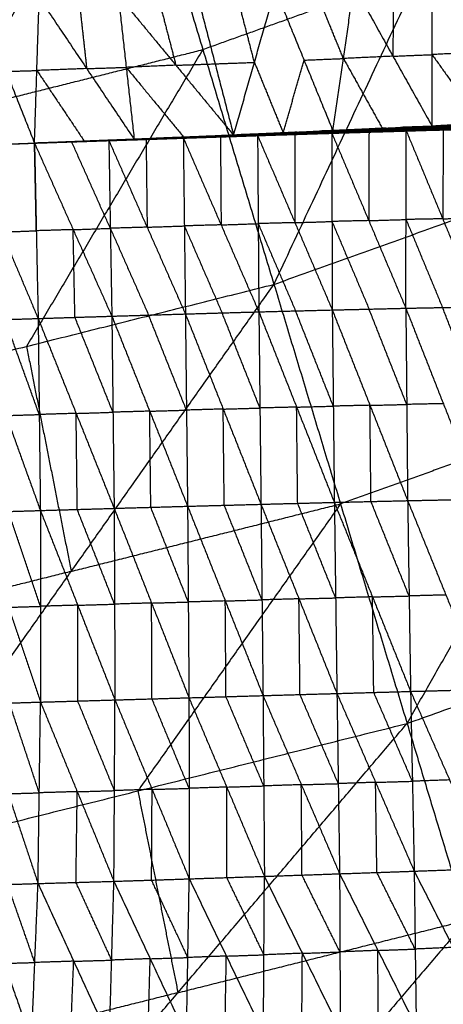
# Model space of a CAD drawing. Header units: millimetres. Extents: x -106 to 110, y -96 to 120.
# Tile 494 of 656: x 20 to 26, y -70 to -55. Entities that reach past the tile are written whole.
import ezdxf

# ---------------------------------------------------------------- set-up
doc = ezdxf.new("R2010")
doc.units = ezdxf.units.MM
doc.header["$MEASUREMENT"] = 0
doc.layers.add('Default', color=7, linetype='Continuous', true_color=0x000000)

msp = doc.modelspace()

# ---------------------------------------------------------------- linework, layer by layer
at = {"layer": 'Default'}
for points in [[(23.419, -59.248, 4.676), (25.513, -54.776, 4.432), (27.608, -50.304, 4.188)], [(16.335, -61.023, 4.676), (18.858, -56.777, 4.432), (21.381, -52.532, 4.188)], [(21.381, -52.532, 4.188), (22.4, -55.89, 4.432), (23.419, -59.248, 4.676)], [(25.513, -54.776, 4.432), (23.957, -55.333, 4.432), (22.4, -55.89, 4.432)], [(25.681, -56.984, 1.121), (25.682, -55.961, 0.087), (25.683, -54.937, -0.947)], [(25.683, -54.937, -0.947), (26.388, -55.926, 0.112), (27.093, -56.915, 1.172)], [(22.312, -55.073, -1.033), (22.576, -56.093, 0), (22.841, -57.114, 1.033)], [(22.841, -57.114, 1.033), (23.139, -56.072, 0.013), (23.436, -55.029, -1.008)], [(23.139, -56.072, 0.013), (23.006, -55.561, -0.504), (22.874, -55.051, -1.021)], [(23.436, -55.029, -1.008), (23.849, -56.04, 0.034), (24.262, -57.05, 1.075)], [(24.413, -56.017, 0.048), (24.206, -55.512, -0.473), (24, -55.006, -0.994)], [(24.262, -57.05, 1.075), (24.413, -56.017, 0.048), (24.563, -54.984, -0.98)], [(24.563, -54.984, -0.98), (25.122, -55.984, 0.071), (25.681, -56.984, 1.121)], [(25.123, -54.96, -0.963), (25.123, -55.472, -0.446), (25.122, -55.984, 0.071)], [(19.176, -55.175, -1.101), (19.583, -56.201, -0.07), (19.991, -57.227, 0.96)], [(19.991, -57.227, 0.96), (20.025, -56.188, -0.061), (20.058, -55.149, -1.081)], [(20.058, -55.149, -1.081), (20.738, -56.161, -0.043), (21.418, -57.173, 0.995)], [(20.623, -55.131, -1.069), (20.681, -55.646, -0.556), (20.738, -56.161, -0.043)], [(21.189, -55.113, -1.057), (21.303, -56.143, -0.031), (21.418, -57.173, 0.995)], [(21.189, -55.113, -1.057), (22.015, -56.113, -0.012), (22.841, -57.114, 1.033)], [(21.75, -55.093, -1.045), (21.882, -55.603, -0.529), (22.015, -56.113, -0.012)], [(18.858, -56.777, 4.432), (20.629, -56.334, 4.432), (22.4, -55.89, 4.432)], [(22.4, -55.89, 4.432), (21.138, -58.013, 4.554), (19.877, -60.135, 4.676)], [(23.552, -57.082, 1.054), (23.7, -56.561, 0.544), (23.849, -56.04, 0.034)], [(23.849, -56.04, 0.034), (24.131, -56.028, 0.041), (24.413, -56.017, 0.048)], [(25.122, -55.984, 0.071), (24.767, -56, 0.059), (24.413, -56.017, 0.048)], [(24.413, -56.017, 0.048), (24.692, -56.517, 0.573), (24.971, -57.017, 1.098)], [(25.122, -55.984, 0.071), (25.402, -55.972, 0.079), (25.682, -55.961, 0.087)], [(26.388, -55.926, 0.112), (26.035, -55.943, 0.1), (25.682, -55.961, 0.087)], [(25.682, -55.961, 0.087), (26.034, -56.455, 0.617), (26.387, -56.95, 1.146)], [(19.583, -56.201, -0.07), (19.804, -56.195, -0.066), (20.025, -56.188, -0.061)], [(20.738, -56.161, -0.043), (20.381, -56.175, -0.052), (20.025, -56.188, -0.061)], [(20.025, -56.188, -0.061), (20.365, -56.694, 0.458), (20.705, -57.2, 0.977)], [(20.738, -56.161, -0.043), (21.021, -56.152, -0.037), (21.303, -56.143, -0.031)], [(22.015, -56.113, -0.012), (21.659, -56.128, -0.022), (21.303, -56.143, -0.031)], [(21.303, -56.143, -0.031), (21.716, -56.643, 0.491), (22.129, -57.144, 1.014)], [(22.015, -56.113, -0.012), (22.295, -56.103, -0.006), (22.576, -56.093, 0)], [(22.576, -56.093, 0), (22.857, -56.082, 0.006), (23.139, -56.072, 0.013)], [(23.139, -56.072, 0.013), (23.345, -56.577, 0.533), (23.552, -57.082, 1.054)], [(23.419, -59.248, 4.676), (26.856, -58.018, 4.676), (30.294, -56.788, 4.676)], [(25.324, -65.53, 5.589), (27.809, -61.159, 5.132), (30.294, -56.788, 4.676)], [(22.841, -57.114, 1.033), (23.753, -57.071, 1.058), (24.665, -57.028, 1.083)], [(22.841, -57.114, 1.033), (23.552, -57.082, 1.054), (24.262, -57.05, 1.075)], [(23.449, -57.089, 1.034), (24.04, -57.064, 1.052), (24.632, -57.038, 1.071)], [(23.474, -57.083, 1.045), (24.07, -57.055, 1.064), (24.665, -57.028, 1.083)], [(23.474, -57.083, 1.045), (24.053, -57.06, 1.058), (24.632, -57.038, 1.071)], [(23.753, -57.071, 1.058), (24.108, -57.055, 1.069), (24.464, -57.039, 1.079)], [(24.025, -57.072, 1.051), (24.321, -57.059, 1.06), (24.616, -57.047, 1.07)], [(24.616, -57.047, 1.07), (24.328, -57.055, 1.061), (24.04, -57.064, 1.052)], [(24.053, -57.06, 1.058), (24.351, -57.047, 1.068), (24.648, -57.033, 1.077)], [(24.648, -57.033, 1.077), (24.359, -57.044, 1.071), (24.07, -57.055, 1.064)], [(24.246, -57.083, 1.078), (24.779, -57.067, 1.096), (25.312, -57.051, 1.114)], [(24.262, -57.05, 1.075), (25.026, -57.013, 1.098), (25.79, -56.976, 1.121)], [(24.262, -57.05, 1.075), (24.971, -57.017, 1.098), (25.681, -56.984, 1.121)], [(24.262, -57.05, 1.075), (24.464, -57.039, 1.079), (24.665, -57.028, 1.083)], [(24.464, -57.039, 1.079), (24.846, -57.021, 1.091), (25.228, -57.002, 1.102)], [(25.026, -57.013, 1.098), (24.745, -57.026, 1.089), (24.464, -57.039, 1.079)], [(24.549, -57.076, 1.084), (25.099, -57.06, 1.104), (25.649, -57.043, 1.123)], [(24.549, -57.076, 1.084), (24.93, -57.064, 1.099), (25.312, -57.051, 1.114)], [(24.573, -57.07, 1.073), (25.126, -57.052, 1.092), (25.678, -57.033, 1.111)], [(24.573, -57.07, 1.073), (25.111, -57.057, 1.098), (25.649, -57.043, 1.123)], [(25.14, -57.044, 1.09), (24.863, -57.053, 1.08), (24.587, -57.062, 1.071)], [(24.601, -57.055, 1.068), (25.156, -57.034, 1.087), (25.712, -57.013, 1.105)], [(24.601, -57.055, 1.068), (25.14, -57.044, 1.09), (25.678, -57.033, 1.111)], [(24.601, -57.055, 1.068), (24.616, -57.047, 1.07), (24.632, -57.038, 1.071)], [(25.172, -57.026, 1.088), (24.894, -57.036, 1.079), (24.616, -57.047, 1.07)], [(24.632, -57.038, 1.071), (25.191, -57.015, 1.089), (25.75, -56.991, 1.107)], [(24.632, -57.038, 1.071), (25.172, -57.026, 1.088), (25.712, -57.013, 1.105)], [(24.632, -57.038, 1.071), (24.648, -57.033, 1.077), (24.665, -57.028, 1.083)], [(25.207, -57.009, 1.095), (24.928, -57.021, 1.086), (24.648, -57.033, 1.077)], [(24.665, -57.028, 1.083), (25.228, -57.002, 1.102), (25.79, -56.976, 1.121)], [(24.665, -57.028, 1.083), (25.207, -57.009, 1.095), (25.75, -56.991, 1.107)], [(24.93, -57.064, 1.099), (25.205, -57.055, 1.109), (25.48, -57.047, 1.119)], [(24.971, -57.017, 1.098), (24.999, -57.015, 1.098), (25.026, -57.013, 1.098)], [(25.026, -57.013, 1.098), (25.381, -56.997, 1.11), (25.735, -56.98, 1.121)], [(25.111, -57.057, 1.098), (25.387, -57.047, 1.108), (25.664, -57.038, 1.117)], [(25.664, -57.038, 1.117), (25.395, -57.045, 1.105), (25.126, -57.052, 1.092)], [(25.126, -57.052, 1.092), (25.133, -57.048, 1.091), (25.14, -57.044, 1.09)], [(25.14, -57.044, 1.09), (25.417, -57.034, 1.099), (25.695, -57.023, 1.108)], [(25.695, -57.023, 1.108), (25.426, -57.029, 1.097), (25.156, -57.034, 1.087)], [(25.156, -57.034, 1.087), (25.164, -57.03, 1.087), (25.172, -57.026, 1.088)], [(25.172, -57.026, 1.088), (25.451, -57.014, 1.097), (25.731, -57.002, 1.106)], [(25.731, -57.002, 1.106), (25.461, -57.008, 1.098), (25.191, -57.015, 1.089)], [(25.191, -57.015, 1.089), (25.199, -57.012, 1.092), (25.207, -57.009, 1.095)], [(25.207, -57.009, 1.095), (25.489, -56.997, 1.105), (25.77, -56.984, 1.114)], [(25.77, -56.984, 1.114), (25.499, -56.993, 1.108), (25.228, -57.002, 1.102)], [(25.306, -59.589, -0.498), (25.309, -58.32, 0.308), (25.312, -57.051, 1.114)], [(25.312, -57.051, 1.114), (25.843, -57.037, 1.134), (26.373, -57.023, 1.154)], [(25.312, -57.051, 1.114), (25.48, -57.047, 1.119), (25.649, -57.043, 1.123)], [(25.312, -57.051, 1.114), (25.834, -58.31, 0.334), (26.356, -59.569, -0.446)], [(26.011, -57.033, 1.139), (25.746, -57.04, 1.129), (25.48, -57.047, 1.119)], [(25.48, -57.047, 1.119), (25.661, -57.042, 1.127), (25.843, -57.037, 1.134)], [(25.649, -57.043, 1.123), (26.214, -57.029, 1.144), (26.779, -57.015, 1.164)], [(25.649, -57.043, 1.123), (26.011, -57.033, 1.139), (26.373, -57.023, 1.154)], [(25.649, -57.043, 1.123), (25.664, -57.038, 1.117), (25.678, -57.033, 1.111)], [(26.229, -57.024, 1.137), (25.946, -57.031, 1.127), (25.664, -57.038, 1.117)], [(25.678, -57.033, 1.111), (26.246, -57.017, 1.13), (26.814, -57.001, 1.148)], [(25.678, -57.033, 1.111), (25.695, -57.023, 1.108), (25.712, -57.013, 1.105)], [(25.678, -57.033, 1.111), (26.229, -57.024, 1.137), (26.779, -57.015, 1.164)], [(25.681, -56.984, 1.121), (26.387, -56.95, 1.146), (27.093, -56.915, 1.172)], [(25.681, -56.984, 1.121), (26.312, -56.953, 1.14), (26.943, -56.923, 1.16)], [(25.681, -56.984, 1.121), (25.735, -56.98, 1.121), (25.79, -56.976, 1.121)], [(26.263, -57.007, 1.127), (25.979, -57.015, 1.117), (25.695, -57.023, 1.108)], [(25.712, -57.013, 1.105), (26.282, -56.993, 1.123), (26.853, -56.974, 1.141)], [(25.712, -57.013, 1.105), (25.731, -57.002, 1.106), (25.75, -56.991, 1.107)], [(25.712, -57.013, 1.105), (26.263, -57.007, 1.127), (26.814, -57.001, 1.148)], [(26.301, -56.982, 1.124), (26.016, -56.992, 1.115), (25.731, -57.002, 1.106)], [(25.735, -56.98, 1.121), (26.051, -56.965, 1.131), (26.367, -56.95, 1.14)], [(26.312, -56.953, 1.14), (26.024, -56.967, 1.131), (25.735, -56.98, 1.121)], [(25.75, -56.991, 1.107), (26.323, -56.967, 1.125), (26.896, -56.943, 1.143)], [(25.75, -56.991, 1.107), (26.301, -56.982, 1.124), (26.853, -56.974, 1.141)], [(25.75, -56.991, 1.107), (25.77, -56.984, 1.114), (25.79, -56.976, 1.121)], [(26.343, -56.96, 1.132), (26.057, -56.972, 1.123), (25.77, -56.984, 1.114)], [(25.79, -56.976, 1.121), (26.367, -56.95, 1.14), (26.943, -56.923, 1.16)], [(25.79, -56.976, 1.121), (26.343, -56.96, 1.132), (26.896, -56.943, 1.143)], [(25.843, -57.037, 1.134), (25.838, -57.674, 0.734), (25.834, -58.31, 0.334)], [(19.991, -57.227, 0.96), (20.705, -57.2, 0.977), (21.418, -57.173, 0.995)], [(19.991, -57.227, 0.96), (20.705, -57.2, 0.977), (21.418, -57.173, 0.995)], [(19.991, -57.227, 0.96), (20.573, -57.205, 0.971), (21.154, -57.183, 0.982)], [(19.991, -57.227, 0.96), (20.568, -57.205, 0.968), (21.145, -57.184, 0.976)], [(19.991, -57.227, 0.96), (20.564, -57.207, 0.967), (21.137, -57.187, 0.974)], [(19.991, -57.227, 0.96), (20.557, -57.208, 0.971), (21.123, -57.189, 0.982)], [(19.991, -57.227, 0.96), (20.56, -57.208, 0.968), (21.13, -57.189, 0.976)], [(19.991, -57.227, 0.96), (20.523, -57.208, 0.973), (21.055, -57.19, 0.986)], [(19.991, -57.227, 0.96), (20.523, -57.208, 0.973), (21.055, -57.19, 0.986)], [(20.523, -57.208, 0.973), (20.806, -57.199, 0.978), (21.089, -57.189, 0.984)], [(20.557, -57.208, 0.971), (20.842, -57.198, 0.975), (21.126, -57.189, 0.979)], [(20.56, -57.208, 0.968), (20.847, -57.198, 0.971), (21.133, -57.188, 0.975)], [(21.126, -57.189, 0.979), (20.843, -57.198, 0.973), (20.56, -57.208, 0.968)], [(20.564, -57.207, 0.967), (20.853, -57.196, 0.971), (21.141, -57.186, 0.975)], [(21.133, -57.188, 0.975), (20.849, -57.197, 0.971), (20.564, -57.207, 0.967)], [(20.568, -57.205, 0.968), (20.859, -57.194, 0.973), (21.15, -57.183, 0.979)], [(21.141, -57.186, 0.975), (20.855, -57.196, 0.971), (20.568, -57.205, 0.968)], [(20.573, -57.205, 0.971), (20.929, -57.191, 0.98), (21.286, -57.178, 0.989)], [(21.15, -57.183, 0.979), (20.861, -57.194, 0.975), (20.573, -57.205, 0.971)], [(21.286, -57.178, 0.989), (20.995, -57.189, 0.983), (20.705, -57.2, 0.977)], [(21.055, -57.19, 0.986), (21.588, -57.171, 1), (22.121, -57.153, 1.014)], [(21.055, -57.19, 0.986), (21.089, -57.189, 0.984), (21.123, -57.189, 0.982)], [(21.055, -57.19, 0.986), (21.076, -58.446, 0.167), (21.098, -59.703, -0.651)], [(21.055, -57.19, 0.986), (21.603, -58.43, 0.184), (22.151, -59.671, -0.618)], [(21.089, -57.189, 0.984), (21.339, -57.18, 0.992), (21.588, -57.171, 1)], [(21.622, -57.171, 0.998), (21.356, -57.18, 0.991), (21.089, -57.189, 0.984)], [(21.123, -57.189, 0.982), (21.689, -57.17, 0.996), (22.255, -57.151, 1.011)], [(21.123, -57.189, 0.982), (21.622, -57.171, 0.998), (22.121, -57.153, 1.014)], [(21.123, -57.189, 0.982), (21.126, -57.189, 0.979), (21.13, -57.189, 0.976)], [(21.692, -57.17, 0.993), (21.409, -57.18, 0.986), (21.126, -57.189, 0.979)], [(21.13, -57.189, 0.976), (21.699, -57.17, 0.989), (22.268, -57.15, 1.002)], [(21.13, -57.189, 0.976), (21.692, -57.17, 0.993), (22.255, -57.151, 1.011)], [(21.13, -57.189, 0.976), (21.133, -57.188, 0.975), (21.137, -57.187, 0.974)], [(21.702, -57.168, 0.988), (21.418, -57.178, 0.981), (21.133, -57.188, 0.975)], [(21.137, -57.187, 0.974), (21.709, -57.166, 0.986), (22.282, -57.144, 0.999)], [(21.137, -57.187, 0.974), (21.702, -57.168, 0.988), (22.268, -57.15, 1.002)], [(21.137, -57.187, 0.974), (21.141, -57.186, 0.975), (21.145, -57.184, 0.976)], [(21.714, -57.164, 0.987), (21.427, -57.175, 0.981), (21.141, -57.186, 0.975)], [(21.145, -57.184, 0.976), (21.721, -57.161, 0.989), (22.297, -57.138, 1.001)], [(21.145, -57.184, 0.976), (21.714, -57.164, 0.987), (22.282, -57.144, 0.999)], [(21.145, -57.184, 0.976), (21.15, -57.183, 0.979), (21.154, -57.183, 0.982)], [(21.726, -57.16, 0.992), (21.438, -57.172, 0.985), (21.15, -57.183, 0.979)], [(21.154, -57.183, 0.982), (21.734, -57.158, 0.997), (22.314, -57.134, 1.011)], [(21.154, -57.183, 0.982), (21.726, -57.16, 0.992), (22.297, -57.138, 1.001)], [(21.154, -57.183, 0.982), (21.286, -57.178, 0.989), (21.418, -57.173, 0.995)], [(21.866, -57.154, 1.003), (21.576, -57.166, 0.996), (21.286, -57.178, 0.989)], [(21.286, -57.178, 0.989), (21.51, -57.168, 0.993), (21.734, -57.158, 0.997)], [(21.418, -57.173, 0.995), (22.129, -57.144, 1.014), (22.841, -57.114, 1.033)], [(21.418, -57.173, 0.995), (21.866, -57.154, 1.003), (22.314, -57.134, 1.011)], [(21.588, -57.171, 1), (21.596, -57.801, 0.592), (21.603, -58.43, 0.184)], [(21.622, -57.171, 0.998), (21.905, -57.161, 1.005), (22.188, -57.152, 1.012)], [(21.689, -57.17, 0.996), (21.656, -57.171, 0.997), (21.622, -57.171, 0.998)], [(21.689, -57.17, 0.996), (21.691, -57.17, 0.995), (21.692, -57.17, 0.993)], [(21.692, -57.17, 0.993), (21.977, -57.16, 1), (22.262, -57.151, 1.006)], [(22.262, -57.151, 1.006), (21.98, -57.16, 0.998), (21.699, -57.17, 0.989)], [(21.699, -57.17, 0.989), (21.701, -57.169, 0.988), (21.702, -57.168, 0.988)], [(21.702, -57.168, 0.988), (21.989, -57.158, 0.994), (22.275, -57.147, 1)], [(22.275, -57.147, 1), (21.992, -57.156, 0.993), (21.709, -57.166, 0.986)], [(21.709, -57.166, 0.986), (21.711, -57.165, 0.987), (21.714, -57.164, 0.987)], [(21.714, -57.164, 0.987), (22.002, -57.153, 0.994), (22.29, -57.141, 1)], [(22.29, -57.141, 1), (22.005, -57.151, 0.994), (21.721, -57.161, 0.989)], [(21.721, -57.161, 0.989), (21.723, -57.161, 0.99), (21.726, -57.16, 0.992)], [(21.726, -57.16, 0.992), (22.016, -57.148, 0.999), (22.306, -57.136, 1.006)], [(22.306, -57.136, 1.006), (22.02, -57.147, 1.002), (21.734, -57.158, 0.997)], [(21.866, -57.154, 1.003), (22.222, -57.139, 1.013), (22.578, -57.124, 1.022)], [(22.129, -57.144, 1.014), (21.998, -57.149, 1.009), (21.866, -57.154, 1.003)], [(22.121, -57.153, 1.014), (22.653, -57.135, 1.029), (23.184, -57.117, 1.045)], [(22.121, -57.153, 1.014), (22.188, -57.152, 1.012), (22.255, -57.151, 1.011)], [(22.121, -57.153, 1.014), (22.136, -58.412, 0.198), (22.151, -59.671, -0.618)], [(22.121, -57.153, 1.014), (22.662, -58.397, 0.216), (23.202, -59.641, -0.583)], [(22.72, -57.134, 1.028), (22.454, -57.143, 1.02), (22.188, -57.152, 1.012)], [(22.188, -57.152, 1.012), (22.421, -57.143, 1.021), (22.653, -57.135, 1.029)], [(22.255, -57.151, 1.011), (22.821, -57.132, 1.028), (23.387, -57.113, 1.045)], [(22.255, -57.151, 1.011), (22.72, -57.134, 1.028), (23.184, -57.117, 1.045)], [(22.255, -57.151, 1.011), (22.262, -57.151, 1.006), (22.268, -57.15, 1.002)], [(22.827, -57.132, 1.024), (22.544, -57.141, 1.015), (22.262, -57.151, 1.006)], [(22.268, -57.15, 1.002), (22.837, -57.13, 1.019), (23.405, -57.11, 1.035)], [(22.268, -57.15, 1.002), (22.827, -57.132, 1.024), (23.387, -57.113, 1.045)], [(22.268, -57.15, 1.002), (22.275, -57.147, 1), (22.282, -57.144, 0.999)], [(22.844, -57.127, 1.017), (22.559, -57.137, 1.009), (22.275, -57.147, 1)], [(22.282, -57.144, 0.999), (22.854, -57.122, 1.015), (23.426, -57.1, 1.031)], [(22.282, -57.144, 0.999), (22.844, -57.127, 1.017), (23.405, -57.11, 1.035)], [(22.282, -57.144, 0.999), (22.29, -57.141, 1), (22.297, -57.138, 1.001)], [(22.862, -57.119, 1.016), (22.576, -57.13, 1.008), (22.29, -57.141, 1)], [(22.297, -57.138, 1.001), (22.873, -57.113, 1.017), (23.449, -57.089, 1.034)], [(22.297, -57.138, 1.001), (22.862, -57.119, 1.016), (23.426, -57.1, 1.031)], [(22.297, -57.138, 1.001), (22.306, -57.136, 1.006), (22.314, -57.134, 1.011)], [(22.882, -57.112, 1.022), (22.594, -57.124, 1.014), (22.306, -57.136, 1.006)], [(22.314, -57.134, 1.011), (22.894, -57.108, 1.028), (23.474, -57.083, 1.045)], [(22.314, -57.134, 1.011), (22.882, -57.112, 1.022), (23.449, -57.089, 1.034)], [(22.314, -57.134, 1.011), (22.578, -57.124, 1.022), (22.841, -57.114, 1.033)], [(23.158, -57.098, 1.039), (22.868, -57.111, 1.031), (22.578, -57.124, 1.022)], [(22.578, -57.124, 1.022), (22.736, -57.116, 1.025), (22.894, -57.108, 1.028)], [(22.653, -57.135, 1.029), (22.657, -57.766, 0.622), (22.662, -58.397, 0.216)], [(22.72, -57.134, 1.028), (23.003, -57.125, 1.036), (23.286, -57.115, 1.045)], [(22.821, -57.132, 1.028), (22.77, -57.133, 1.028), (22.72, -57.134, 1.028)], [(22.821, -57.132, 1.028), (22.824, -57.132, 1.026), (22.827, -57.132, 1.024)], [(22.827, -57.132, 1.024), (23.112, -57.122, 1.032), (23.396, -57.112, 1.04)], [(23.396, -57.112, 1.04), (23.116, -57.121, 1.029), (22.837, -57.13, 1.019)], [(22.837, -57.13, 1.019), (22.84, -57.129, 1.018), (22.844, -57.127, 1.017)], [(22.841, -57.114, 1.033), (23.158, -57.098, 1.039), (23.474, -57.083, 1.045)], [(22.844, -57.127, 1.017), (23.13, -57.116, 1.025), (23.416, -57.105, 1.033)], [(23.416, -57.105, 1.033), (23.135, -57.114, 1.024), (22.854, -57.122, 1.015)], [(22.854, -57.122, 1.015), (22.858, -57.121, 1.015), (22.862, -57.119, 1.016)], [(22.862, -57.119, 1.016), (23.15, -57.107, 1.024), (23.438, -57.095, 1.032)], [(23.438, -57.095, 1.032), (23.155, -57.104, 1.025), (22.873, -57.113, 1.017)], [(22.873, -57.113, 1.017), (22.877, -57.112, 1.02), (22.882, -57.112, 1.022)], [(22.882, -57.112, 1.022), (23.172, -57.099, 1.031), (23.462, -57.086, 1.039)], [(23.462, -57.086, 1.039), (23.178, -57.097, 1.034), (22.894, -57.108, 1.028)], [(23.158, -57.098, 1.039), (23.614, -57.077, 1.052), (24.07, -57.055, 1.064)], [(23.753, -57.071, 1.058), (23.455, -57.085, 1.049), (23.158, -57.098, 1.039)], [(23.184, -57.117, 1.045), (23.715, -57.1, 1.061), (24.246, -57.083, 1.078)], [(23.184, -57.117, 1.045), (23.286, -57.115, 1.045), (23.387, -57.113, 1.045)], [(23.184, -57.117, 1.045), (23.193, -58.379, 0.231), (23.202, -59.641, -0.583)], [(23.184, -57.117, 1.045), (23.719, -58.365, 0.251), (24.253, -59.614, -0.543)], [(23.816, -57.098, 1.062), (23.551, -57.107, 1.053), (23.286, -57.115, 1.045)], [(23.286, -57.115, 1.045), (23.5, -57.107, 1.053), (23.715, -57.1, 1.061)], [(23.387, -57.113, 1.045), (23.968, -57.095, 1.065), (24.549, -57.076, 1.084)], [(23.387, -57.113, 1.045), (23.816, -57.098, 1.062), (24.246, -57.083, 1.078)], [(23.387, -57.113, 1.045), (23.396, -57.112, 1.04), (23.405, -57.11, 1.035)], [(23.977, -57.093, 1.06), (23.687, -57.102, 1.05), (23.396, -57.112, 1.04)], [(23.405, -57.11, 1.035), (23.989, -57.09, 1.054), (24.573, -57.07, 1.073)], [(23.405, -57.11, 1.035), (23.977, -57.093, 1.06), (24.549, -57.076, 1.084)], [(23.405, -57.11, 1.035), (23.416, -57.105, 1.033), (23.426, -57.1, 1.031)], [(24, -57.085, 1.052), (23.708, -57.095, 1.043), (23.416, -57.105, 1.033)], [(23.426, -57.1, 1.031), (24.013, -57.078, 1.05), (24.601, -57.055, 1.068)], [(23.426, -57.1, 1.031), (24, -57.085, 1.052), (24.573, -57.07, 1.073)], [(23.426, -57.1, 1.031), (23.438, -57.095, 1.032), (23.449, -57.089, 1.034)], [(24.025, -57.072, 1.051), (23.731, -57.083, 1.042), (23.438, -57.095, 1.032)], [(23.449, -57.089, 1.034), (24.025, -57.072, 1.051), (24.601, -57.055, 1.068)], [(23.449, -57.089, 1.034), (23.462, -57.086, 1.039), (23.474, -57.083, 1.045)], [(24.053, -57.06, 1.058), (23.757, -57.073, 1.049), (23.462, -57.086, 1.039)], [(23.552, -57.082, 1.054), (23.652, -57.076, 1.056), (23.753, -57.071, 1.058)], [(23.715, -57.1, 1.061), (23.717, -57.733, 0.656), (23.719, -58.365, 0.251)], [(23.816, -57.098, 1.062), (24.107, -57.089, 1.071), (24.397, -57.079, 1.081)], [(23.968, -57.095, 1.065), (23.892, -57.096, 1.063), (23.816, -57.098, 1.062)], [(23.968, -57.095, 1.065), (23.972, -57.094, 1.062), (23.977, -57.093, 1.06)], [(23.977, -57.093, 1.06), (24.269, -57.083, 1.069), (24.561, -57.073, 1.079)], [(24.561, -57.073, 1.079), (24.275, -57.081, 1.067), (23.989, -57.09, 1.054)], [(23.989, -57.09, 1.054), (23.994, -57.087, 1.053), (24, -57.085, 1.052)], [(24, -57.085, 1.052), (24.293, -57.074, 1.062), (24.587, -57.062, 1.071)], [(24.587, -57.062, 1.071), (24.3, -57.07, 1.06), (24.013, -57.078, 1.05)], [(24.013, -57.078, 1.05), (24.019, -57.075, 1.05), (24.025, -57.072, 1.051)], [(24.04, -57.064, 1.052), (24.047, -57.062, 1.055), (24.053, -57.06, 1.058)], [(24.246, -57.083, 1.078), (24.397, -57.079, 1.081), (24.549, -57.076, 1.084)], [(24.246, -57.083, 1.078), (24.249, -58.348, 0.268), (24.253, -59.614, -0.543)], [(24.246, -57.083, 1.078), (24.776, -58.336, 0.29), (25.306, -59.589, -0.498)], [(24.93, -57.064, 1.099), (24.664, -57.071, 1.09), (24.397, -57.079, 1.081)], [(24.397, -57.079, 1.081), (24.588, -57.073, 1.089), (24.779, -57.067, 1.096)], [(24.549, -57.076, 1.084), (24.561, -57.073, 1.079), (24.573, -57.07, 1.073)], [(25.111, -57.057, 1.098), (24.836, -57.065, 1.089), (24.561, -57.073, 1.079)], [(24.573, -57.07, 1.073), (24.587, -57.062, 1.071), (24.601, -57.055, 1.068)], [(24.779, -57.067, 1.096), (24.777, -57.701, 0.693), (24.776, -58.336, 0.29)], [(25.099, -57.06, 1.104), (25.014, -57.062, 1.102), (24.93, -57.064, 1.099)], [(25.099, -57.06, 1.104), (25.105, -57.058, 1.101), (25.111, -57.057, 1.098)], [(18.992, -57.266, 0.93), (19.491, -57.246, 0.945), (19.991, -57.227, 0.96)], [(18.999, -57.262, 0.938), (19.495, -57.244, 0.949), (19.991, -57.227, 0.96)], [(18.999, -57.262, 0.938), (19.521, -58.499, 0.128), (20.043, -59.736, -0.682)], [(19.003, -57.266, 0.924), (19.497, -57.246, 0.942), (19.991, -57.227, 0.96)], [(19.012, -57.264, 0.922), (19.502, -57.245, 0.941), (19.991, -57.227, 0.96)], [(19.02, -57.261, 0.924), (19.505, -57.244, 0.942), (19.991, -57.227, 0.96)], [(19.025, -57.259, 0.93), (19.508, -57.243, 0.945), (19.991, -57.227, 0.96)], [(19.099, -57.258, 0.94), (19.545, -57.243, 0.95), (19.991, -57.227, 0.96)], [(19.991, -57.227, 0.96), (20.257, -57.218, 0.966), (20.523, -57.208, 0.973)], [(20.523, -57.208, 0.973), (20.257, -57.218, 0.966), (19.991, -57.227, 0.96)], [(19.991, -57.227, 0.96), (19.991, -57.227, 0.96), (19.991, -57.227, 0.96)], [(19.991, -57.227, 0.96), (20.017, -58.481, 0.139), (20.043, -59.736, -0.682)], [(19.991, -57.227, 0.96), (19.991, -57.227, 0.96), (19.991, -57.227, 0.96)], [(19.991, -57.227, 0.96), (20.017, -58.481, 0.139), (20.043, -59.736, -0.682)], [(19.991, -57.227, 0.96), (20.544, -58.465, 0.154), (21.098, -59.703, -0.651)], [(19.991, -57.227, 0.96), (20.004, -57.854, 0.549), (20.017, -58.481, 0.139)], [(20.017, -58.481, 0.139), (20.004, -57.854, 0.549), (19.991, -57.227, 0.96)], [(21.076, -58.446, 0.167), (20.8, -57.827, 0.57), (20.523, -57.208, 0.973)], [(20.557, -57.208, 0.971), (20.54, -57.208, 0.972), (20.523, -57.208, 0.973)], [(25.834, -58.31, 0.334), (25.571, -58.315, 0.321), (25.309, -58.32, 0.308)], [(25.834, -58.31, 0.334), (26.099, -58.303, 0.344), (26.365, -58.296, 0.354)], [(20.544, -58.465, 0.154), (20.81, -58.456, 0.161), (21.076, -58.446, 0.167)], [(21.603, -58.43, 0.184), (21.34, -58.438, 0.176), (21.076, -58.446, 0.167)], [(21.076, -58.446, 0.167), (21.35, -59.067, -0.234), (21.624, -59.687, -0.635)], [(21.603, -58.43, 0.184), (21.87, -58.421, 0.191), (22.136, -58.412, 0.198)], [(22.662, -58.397, 0.216), (22.399, -58.404, 0.207), (22.136, -58.412, 0.198)], [(22.136, -58.412, 0.198), (22.406, -59.034, -0.201), (22.676, -59.656, -0.6)], [(22.662, -58.397, 0.216), (22.928, -58.388, 0.223), (23.193, -58.379, 0.231)], [(23.719, -58.365, 0.251), (23.456, -58.372, 0.241), (23.193, -58.379, 0.231)], [(23.193, -58.379, 0.231), (23.461, -59.003, -0.166), (23.728, -59.627, -0.563)], [(23.719, -58.365, 0.251), (23.984, -58.357, 0.259), (24.249, -58.348, 0.268)], [(24.776, -58.336, 0.29), (24.513, -58.342, 0.279), (24.249, -58.348, 0.268)], [(24.249, -58.348, 0.268), (24.515, -58.975, -0.126), (24.78, -59.602, -0.52)], [(24.776, -58.336, 0.29), (25.042, -58.328, 0.299), (25.309, -58.32, 0.308)], [(25.309, -58.32, 0.308), (25.57, -58.95, -0.082), (25.831, -59.579, -0.472)], [(19.521, -58.499, 0.128), (19.769, -58.49, 0.133), (20.017, -58.481, 0.139)], [(20.544, -58.465, 0.154), (20.281, -58.473, 0.147), (20.017, -58.481, 0.139)], [(20.57, -59.719, -0.667), (20.557, -59.092, -0.256), (20.544, -58.465, 0.154)], [(16.335, -61.023, 4.676), (19.877, -60.135, 4.676), (23.419, -59.248, 4.676)], [(17.616, -67.46, 5.589), (20.517, -63.354, 5.132), (23.419, -59.248, 4.676)], [(23.419, -59.248, 4.676), (24.371, -62.389, 5.132), (25.324, -65.53, 5.589)], [(25.306, -59.589, -0.498), (25.831, -59.579, -0.472), (26.356, -59.569, -0.446)], [(26.368, -60.945, -0.743), (26.099, -60.262, -0.607), (25.831, -59.579, -0.472)], [(20.043, -59.736, -0.682), (20.57, -59.719, -0.667), (21.098, -59.703, -0.651)], [(21.114, -61.077, -0.96), (20.842, -60.398, -0.813), (20.57, -59.719, -0.667)], [(21.098, -59.703, -0.651), (21.624, -59.687, -0.635), (22.151, -59.671, -0.618)], [(21.098, -59.703, -0.651), (21.114, -61.077, -0.96), (21.131, -62.452, -1.269)], [(21.098, -59.703, -0.651), (21.64, -61.062, -0.941), (22.182, -62.422, -1.231)], [(22.166, -61.047, -0.925), (21.895, -60.367, -0.78), (21.624, -59.687, -0.635)], [(22.151, -59.671, -0.618), (22.676, -59.656, -0.6), (23.202, -59.641, -0.583)], [(22.151, -59.671, -0.618), (22.166, -61.047, -0.925), (22.182, -62.422, -1.231)], [(22.151, -59.671, -0.618), (22.692, -61.032, -0.905), (23.233, -62.394, -1.191)], [(23.218, -61.017, -0.887), (22.947, -60.337, -0.744), (22.676, -59.656, -0.6)], [(23.202, -59.641, -0.583), (23.728, -59.627, -0.563), (24.253, -59.614, -0.543)], [(23.202, -59.641, -0.583), (23.218, -61.017, -0.887), (23.233, -62.394, -1.191)], [(23.202, -59.641, -0.583), (23.743, -61.004, -0.865), (24.283, -62.367, -1.147)], [(24.268, -60.99, -0.845), (23.998, -60.309, -0.704), (23.728, -59.627, -0.563)], [(24.253, -59.614, -0.543), (24.78, -59.602, -0.52), (25.306, -59.589, -0.498)], [(24.253, -59.614, -0.543), (24.268, -60.99, -0.845), (24.283, -62.367, -1.147)], [(24.253, -59.614, -0.543), (24.793, -60.978, -0.82), (25.332, -62.342, -1.097)], [(25.319, -60.966, -0.798), (25.049, -60.284, -0.659), (24.78, -59.602, -0.52)], [(25.306, -59.589, -0.498), (25.319, -60.966, -0.798), (25.332, -62.342, -1.097)], [(25.306, -59.589, -0.498), (25.843, -60.955, -0.768), (26.379, -62.32, -1.039)], [(19.095, -59.766, -0.71), (19.569, -59.751, -0.696), (20.043, -59.736, -0.682)], [(19.095, -59.766, -0.71), (19.585, -61.125, -1.009), (20.075, -62.483, -1.308)], [(20.059, -61.11, -0.995), (19.814, -60.43, -0.846), (19.569, -59.751, -0.696)], [(20.043, -59.736, -0.682), (20.059, -61.11, -0.995), (20.075, -62.483, -1.308)], [(20.043, -59.736, -0.682), (20.587, -61.094, -0.976), (21.131, -62.452, -1.269)], [(19.877, -60.135, 4.676), (20.197, -61.745, 4.904), (20.517, -63.354, 5.132)], [(23.743, -61.004, -0.865), (24.005, -60.997, -0.855), (24.268, -60.99, -0.845)], [(24.793, -60.978, -0.82), (24.53, -60.984, -0.833), (24.268, -60.99, -0.845)], [(24.793, -60.978, -0.82), (25.056, -60.972, -0.809), (25.319, -60.966, -0.798)], [(24.807, -62.354, -1.122), (24.8, -61.666, -0.971), (24.793, -60.978, -0.82)], [(25.843, -60.955, -0.768), (25.581, -60.96, -0.783), (25.319, -60.966, -0.798)], [(19.585, -61.125, -1.009), (19.822, -61.117, -1.002), (20.059, -61.11, -0.995)], [(20.587, -61.094, -0.976), (20.323, -61.102, -0.985), (20.059, -61.11, -0.995)], [(20.587, -61.094, -0.976), (20.851, -61.086, -0.968), (21.114, -61.077, -0.96)], [(20.603, -62.468, -1.288), (20.595, -61.781, -1.132), (20.587, -61.094, -0.976)], [(21.64, -61.062, -0.941), (21.377, -61.07, -0.951), (21.114, -61.077, -0.96)], [(21.64, -61.062, -0.941), (21.903, -61.055, -0.933), (22.166, -61.047, -0.925)], [(21.656, -62.437, -1.25), (21.648, -61.75, -1.096), (21.64, -61.062, -0.941)], [(22.692, -61.032, -0.905), (22.429, -61.039, -0.915), (22.166, -61.047, -0.925)], [(22.692, -61.032, -0.905), (22.955, -61.025, -0.896), (23.218, -61.017, -0.887)], [(22.707, -62.408, -1.211), (22.699, -61.72, -1.058), (22.692, -61.032, -0.905)], [(23.743, -61.004, -0.865), (23.48, -61.011, -0.876), (23.218, -61.017, -0.887)], [(23.758, -62.38, -1.169), (23.75, -61.692, -1.017), (23.743, -61.004, -0.865)], [(27.809, -61.159, 5.132), (26.09, -61.774, 5.132), (24.371, -62.389, 5.132)], [(20.517, -63.354, 5.132), (22.444, -62.872, 5.132), (24.371, -62.389, 5.132)], [(24.371, -62.389, 5.132), (22.921, -64.442, 5.36), (21.47, -66.495, 5.589)], [(22.182, -62.422, -1.231), (22.707, -62.408, -1.211), (23.233, -62.394, -1.191)], [(23.233, -62.394, -1.191), (23.758, -62.38, -1.169), (24.283, -62.367, -1.147)], [(23.233, -62.394, -1.191), (23.247, -63.762, -1.061), (23.262, -65.131, -0.931)], [(23.233, -62.394, -1.191), (23.776, -63.747, -1.037), (24.32, -65.101, -0.883)], [(24.301, -63.734, -1.015), (24.029, -63.057, -1.092), (23.758, -62.38, -1.169)], [(24.283, -62.367, -1.147), (24.807, -62.354, -1.122), (25.332, -62.342, -1.097)], [(24.283, -62.367, -1.147), (24.301, -63.734, -1.015), (24.32, -65.101, -0.883)], [(24.283, -62.367, -1.147), (24.829, -63.719, -0.988), (25.374, -65.071, -0.829)], [(25.353, -63.706, -0.963), (25.08, -63.03, -1.043), (24.807, -62.354, -1.122)], [(25.332, -62.342, -1.097), (25.856, -62.331, -1.068), (26.379, -62.32, -1.039)], [(25.332, -62.342, -1.097), (25.353, -63.706, -0.963), (25.374, -65.071, -0.829)], [(25.332, -62.342, -1.097), (25.88, -63.692, -0.932), (26.427, -65.043, -0.766)], [(19.161, -62.511, -1.342), (19.618, -62.497, -1.325), (20.075, -62.483, -1.308)], [(19.161, -62.511, -1.342), (19.619, -63.868, -1.204), (20.077, -65.224, -1.066)], [(20.076, -63.854, -1.187), (19.847, -63.175, -1.256), (19.618, -62.497, -1.325)], [(20.075, -62.483, -1.308), (20.603, -62.468, -1.288), (21.131, -62.452, -1.269)], [(20.075, -62.483, -1.308), (20.076, -63.854, -1.187), (20.077, -65.224, -1.066)], [(20.075, -62.483, -1.308), (20.609, -63.838, -1.164), (21.143, -65.193, -1.02)], [(21.137, -63.823, -1.145), (20.87, -63.145, -1.217), (20.603, -62.468, -1.288)], [(21.131, -62.452, -1.269), (21.656, -62.437, -1.25), (22.182, -62.422, -1.231)], [(21.131, -62.452, -1.269), (21.137, -63.823, -1.145), (21.143, -65.193, -1.02)], [(21.131, -62.452, -1.269), (21.667, -63.807, -1.123), (22.202, -65.162, -0.977)], [(22.192, -63.792, -1.104), (21.924, -63.115, -1.177), (21.656, -62.437, -1.25)], [(22.182, -62.422, -1.231), (22.192, -63.792, -1.104), (22.202, -65.162, -0.977)], [(22.182, -62.422, -1.231), (22.722, -63.777, -1.081), (23.262, -65.131, -0.931)], [(23.247, -63.762, -1.061), (22.977, -63.085, -1.136), (22.707, -62.408, -1.211)], [(25.324, -65.53, 5.589), (29.065, -64.191, 5.589), (32.806, -62.853, 5.589)], [(20.517, -63.354, 5.132), (18.746, -63.798, 5.132), (16.976, -64.242, 5.132)], [(21.667, -63.807, -1.123), (21.402, -63.815, -1.134), (21.137, -63.823, -1.145)], [(21.667, -63.807, -1.123), (21.929, -63.8, -1.113), (22.192, -63.792, -1.104)], [(21.673, -65.178, -0.998), (21.67, -64.493, -1.061), (21.667, -63.807, -1.123)], [(22.722, -63.777, -1.081), (22.457, -63.785, -1.093), (22.192, -63.792, -1.104)], [(22.722, -63.777, -1.081), (22.984, -63.77, -1.071), (23.247, -63.762, -1.061)], [(22.732, -65.147, -0.954), (22.727, -64.462, -1.018), (22.722, -63.777, -1.081)], [(23.776, -63.747, -1.037), (23.512, -63.755, -1.049), (23.247, -63.762, -1.061)], [(23.776, -63.747, -1.037), (24.039, -63.74, -1.026), (24.301, -63.734, -1.015)], [(23.791, -65.116, -0.907), (23.784, -64.432, -0.972), (23.776, -63.747, -1.037)], [(24.829, -63.719, -0.988), (24.565, -63.726, -1.001), (24.301, -63.734, -1.015)], [(24.829, -63.719, -0.988), (25.091, -63.713, -0.975), (25.353, -63.706, -0.963)], [(24.847, -65.086, -0.856), (24.838, -64.402, -0.922), (24.829, -63.719, -0.988)], [(25.88, -63.692, -0.932), (25.616, -63.699, -0.947), (25.353, -63.706, -0.963)], [(19.619, -63.868, -1.204), (19.848, -63.861, -1.195), (20.076, -63.854, -1.187)], [(20.609, -63.838, -1.164), (20.343, -63.846, -1.175), (20.076, -63.854, -1.187)], [(20.609, -63.838, -1.164), (20.873, -63.831, -1.154), (21.137, -63.823, -1.145)], [(20.61, -65.209, -1.043), (20.61, -64.524, -1.104), (20.609, -63.838, -1.164)], [(24.32, -65.101, -0.883), (24.847, -65.086, -0.856), (25.374, -65.071, -0.829)], [(25.374, -65.071, -0.829), (25.901, -65.057, -0.797), (26.427, -65.043, -0.766)], [(25.374, -65.071, -0.829), (25.4, -66.357, -0.387), (25.426, -67.643, 0.054)], [(25.374, -65.071, -0.829), (25.933, -66.338, -0.352), (26.491, -67.605, 0.124)], [(20.077, -65.224, -1.066), (20.61, -65.209, -1.043), (21.143, -65.193, -1.02)], [(21.136, -66.491, -0.595), (20.873, -65.85, -0.819), (20.61, -65.209, -1.043)], [(21.128, -67.788, -0.169), (21.136, -66.491, -0.595), (21.143, -65.193, -1.02)], [(21.143, -65.193, -1.02), (21.673, -65.178, -0.998), (22.202, -65.162, -0.977)], [(21.143, -65.193, -1.02), (21.674, -66.473, -0.569), (22.206, -67.753, -0.118)], [(22.204, -66.458, -0.547), (21.938, -65.818, -0.773), (21.673, -65.178, -0.998)], [(22.202, -65.162, -0.977), (22.732, -65.147, -0.954), (23.262, -65.131, -0.931)], [(22.202, -65.162, -0.977), (22.204, -66.458, -0.547), (22.206, -67.753, -0.118)], [(22.202, -65.162, -0.977), (22.742, -66.44, -0.521), (23.282, -67.717, -0.066)], [(23.272, -66.424, -0.499), (23.002, -65.786, -0.726), (22.732, -65.147, -0.954)], [(23.262, -65.131, -0.931), (23.791, -65.116, -0.907), (24.32, -65.101, -0.883)], [(23.262, -65.131, -0.931), (23.272, -66.424, -0.499), (23.282, -67.717, -0.066)], [(23.262, -65.131, -0.931), (23.81, -66.406, -0.47), (24.358, -67.68, -0.009)], [(24.339, -66.391, -0.446), (24.065, -65.753, -0.676), (23.791, -65.116, -0.907)], [(24.32, -65.101, -0.883), (24.339, -66.391, -0.446), (24.358, -67.68, -0.009)], [(24.32, -65.101, -0.883), (24.873, -66.372, -0.415), (25.426, -67.643, 0.054)], [(25.4, -66.357, -0.387), (25.124, -65.721, -0.622), (24.847, -65.086, -0.856)], [(19.187, -65.25, -1.106), (19.632, -65.237, -1.086), (20.077, -65.224, -1.066)], [(19.187, -65.25, -1.106), (19.614, -66.535, -0.664), (20.042, -67.82, -0.221)], [(20.059, -66.522, -0.644), (19.846, -65.88, -0.865), (19.632, -65.237, -1.086)], [(20.042, -67.82, -0.221), (20.059, -66.522, -0.644), (20.077, -65.224, -1.066)], [(20.077, -65.224, -1.066), (20.603, -66.506, -0.618), (21.128, -67.788, -0.169)], [(17.616, -67.46, 5.589), (21.47, -66.495, 5.589), (25.324, -65.53, 5.589)], [(18.764, -73.234, 6.953), (22.044, -69.382, 6.271), (25.324, -65.53, 5.589)], [(25.324, -65.53, 5.589), (26.178, -68.346, 6.271), (27.033, -71.163, 6.953)], [(25.933, -66.338, -0.352), (25.666, -66.348, -0.37), (25.4, -66.357, -0.387)], [(21.674, -66.473, -0.569), (21.405, -66.482, -0.582), (21.136, -66.491, -0.595)], [(21.667, -67.771, -0.144), (21.671, -67.122, -0.357), (21.674, -66.473, -0.569)], [(21.674, -66.473, -0.569), (21.939, -66.466, -0.558), (22.204, -66.458, -0.547)], [(22.742, -66.44, -0.521), (22.473, -66.449, -0.534), (22.204, -66.458, -0.547)], [(22.742, -66.44, -0.521), (23.007, -66.432, -0.51), (23.272, -66.424, -0.499)], [(22.744, -67.735, -0.092), (22.743, -67.088, -0.307), (22.742, -66.44, -0.521)], [(23.81, -66.406, -0.47), (23.541, -66.415, -0.484), (23.272, -66.424, -0.499)], [(23.81, -66.406, -0.47), (24.074, -66.398, -0.458), (24.339, -66.391, -0.446)], [(23.82, -67.699, -0.037), (23.815, -67.052, -0.254), (23.81, -66.406, -0.47)], [(24.873, -66.372, -0.415), (24.606, -66.381, -0.43), (24.339, -66.391, -0.446)], [(24.873, -66.372, -0.415), (25.136, -66.364, -0.401), (25.4, -66.357, -0.387)], [(24.892, -67.662, 0.022), (24.882, -67.017, -0.196), (24.873, -66.372, -0.415)], [(19.614, -66.535, -0.664), (19.837, -66.529, -0.654), (20.059, -66.522, -0.644)], [(20.603, -66.506, -0.618), (20.331, -66.514, -0.631), (20.059, -66.522, -0.644)], [(20.585, -67.804, -0.195), (20.594, -67.155, -0.407), (20.603, -66.506, -0.618)], [(20.603, -66.506, -0.618), (20.869, -66.498, -0.606), (21.136, -66.491, -0.595)], [(21.47, -66.495, 5.589), (21.757, -67.938, 5.93), (22.044, -69.382, 6.271)], [(25.426, -67.643, 0.054), (25.958, -67.624, 0.089), (26.491, -67.605, 0.124)], [(21.128, -67.788, -0.169), (21.667, -67.771, -0.144), (22.206, -67.753, -0.118)], [(22.166, -70.004, 1.461), (22.186, -68.879, 0.671), (22.206, -67.753, -0.118)], [(22.206, -67.753, -0.118), (22.744, -67.735, -0.092), (23.282, -67.717, -0.066)], [(22.206, -67.753, -0.118), (22.737, -68.858, 0.702), (23.268, -69.962, 1.522)], [(23.275, -68.84, 0.728), (23.01, -68.288, 0.318), (22.744, -67.735, -0.092)], [(23.268, -69.962, 1.522), (23.275, -68.84, 0.728), (23.282, -67.717, -0.066)], [(23.282, -67.717, -0.066), (23.82, -67.699, -0.037), (24.358, -67.68, -0.009)], [(23.282, -67.717, -0.066), (23.825, -68.818, 0.761), (24.367, -69.918, 1.587)], [(24.363, -68.799, 0.789), (24.091, -68.249, 0.376), (23.82, -67.699, -0.037)], [(24.358, -67.68, -0.009), (24.892, -67.662, 0.022), (25.426, -67.643, 0.054)], [(24.358, -67.68, -0.009), (24.363, -68.799, 0.789), (24.367, -69.918, 1.587)], [(24.358, -67.68, -0.009), (24.906, -68.777, 0.825), (25.455, -69.873, 1.658)], [(25.44, -68.758, 0.856), (25.166, -68.21, 0.439), (24.892, -67.662, 0.022)], [(25.426, -67.643, 0.054), (25.44, -68.758, 0.856), (25.455, -69.873, 1.658)], [(25.426, -67.643, 0.054), (25.983, -68.734, 0.894), (26.54, -69.825, 1.735)], [(19.166, -67.846, -0.265), (19.604, -67.833, -0.243), (20.042, -67.82, -0.221)], [(19.166, -67.846, -0.265), (19.557, -68.962, 0.54), (19.949, -70.079, 1.345)], [(19.995, -68.95, 0.562), (19.8, -68.391, 0.159), (19.604, -67.833, -0.243)], [(19.949, -70.079, 1.345), (19.995, -68.95, 0.562), (20.042, -67.82, -0.221)], [(20.042, -67.82, -0.221), (20.585, -67.804, -0.195), (21.128, -67.788, -0.169)], [(20.042, -67.82, -0.221), (20.552, -68.932, 0.591), (21.063, -70.043, 1.402)], [(21.096, -68.916, 0.616), (20.84, -68.36, 0.211), (20.585, -67.804, -0.195)], [(21.063, -70.043, 1.402), (21.096, -68.916, 0.616), (21.128, -67.788, -0.169)], [(21.128, -67.788, -0.169), (21.647, -68.896, 0.646), (22.166, -70.004, 1.461)], [(22.186, -68.879, 0.671), (21.927, -68.325, 0.264), (21.667, -67.771, -0.144)], [(22.044, -69.382, 6.271), (24.111, -68.864, 6.271), (26.178, -68.346, 6.271)], [(26.178, -68.346, 6.271), (24.538, -70.272, 6.612), (22.899, -72.198, 6.953)], [(25.983, -68.734, 0.894), (25.711, -68.746, 0.875), (25.44, -68.758, 0.856)], [(21.647, -68.896, 0.646), (21.917, -68.887, 0.658), (22.186, -68.879, 0.671)], [(22.737, -68.858, 0.702), (22.461, -68.868, 0.686), (22.186, -68.879, 0.671)], [(22.717, -69.983, 1.491), (22.727, -69.421, 1.096), (22.737, -68.858, 0.702)], [(22.737, -68.858, 0.702), (23.006, -68.849, 0.715), (23.275, -68.84, 0.728)], [(23.825, -68.818, 0.761), (23.55, -68.829, 0.744), (23.275, -68.84, 0.728)], [(23.817, -69.94, 1.554), (23.821, -69.379, 1.158), (23.825, -68.818, 0.761)], [(23.825, -68.818, 0.761), (24.094, -68.809, 0.775), (24.363, -68.799, 0.789)], [(24.906, -68.777, 0.825), (24.634, -68.788, 0.807), (24.363, -68.799, 0.789)], [(24.906, -68.777, 0.825), (25.173, -68.767, 0.84), (25.44, -68.758, 0.856)], [(24.911, -69.895, 1.623), (24.909, -69.336, 1.224), (24.906, -68.777, 0.825)], [(19.557, -68.962, 0.54), (19.776, -68.956, 0.551), (19.995, -68.95, 0.562)], [(20.552, -68.932, 0.591), (20.274, -68.941, 0.576), (19.995, -68.95, 0.562)], [(20.506, -70.061, 1.374), (20.529, -69.496, 0.982), (20.552, -68.932, 0.591)], [(20.552, -68.932, 0.591), (20.824, -68.924, 0.604), (21.096, -68.916, 0.616)], [(21.647, -68.896, 0.646), (21.371, -68.906, 0.631), (21.096, -68.916, 0.616)], [(21.614, -70.024, 1.432), (21.631, -69.46, 1.039), (21.647, -68.896, 0.646)], [(22.044, -69.382, 6.271), (20.117, -69.865, 6.271), (18.19, -70.347, 6.271)]]:
    msp.add_open_spline(points, degree=2, dxfattribs=at)

doc.saveas('drawing.dxf')
